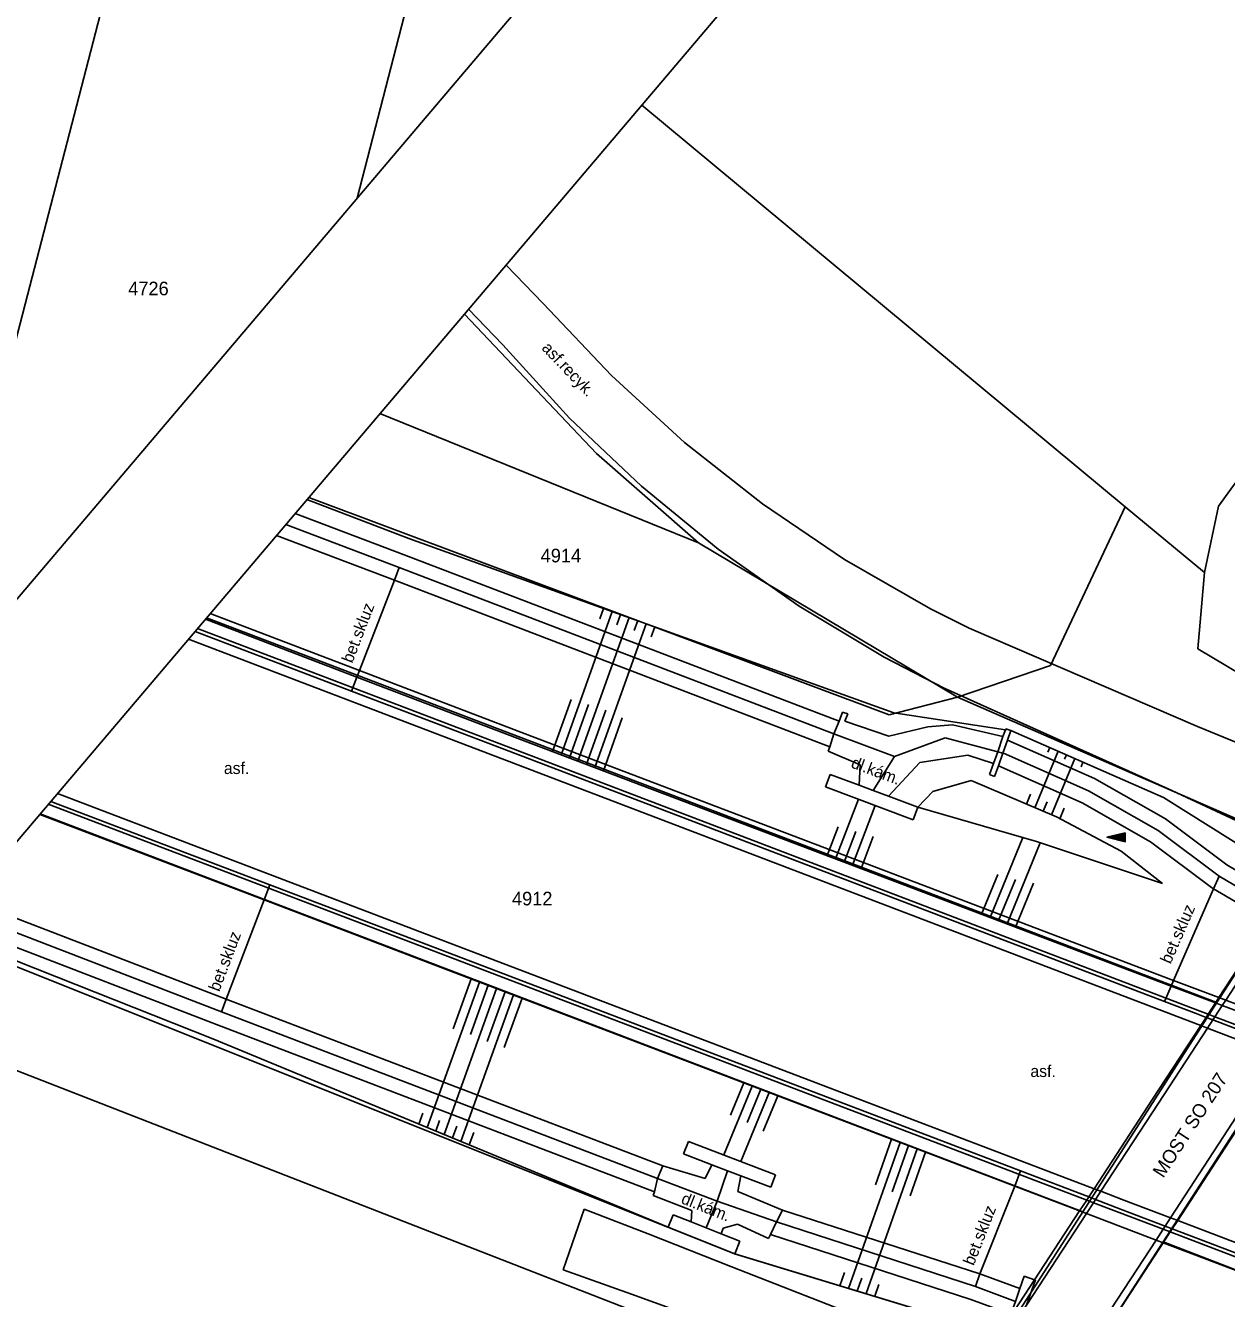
# Model space of a CAD drawing. Extents: x -540150 to -533593, y -1185082 to -1180066.
# Drawn here: x -535913.7 to -535847.5, y -1182323.6 to -1182253.5 of the extents above; entities that cross this region are included whole.
import ezdxf

# ---------------------------------------------------------------- set-up
doc = ezdxf.new("R2010")
doc.units = 0
for name, color, linetype in [('KN_HRAN_PARCEL', 7, 'Continuous'), ('KN_PARC_Č', 7, 'Continuous'), ('KN_VKP_HRAN_', 7, 'Continuous'), ('rámeček', 7, 'Continuous'), ('Vrstva 10', 7, 'Continuous'), ('Vrstva 11', 7, 'Continuous'), ('Vrstva 14', 7, 'Continuous'), ('Vrstva 15', 7, 'Continuous'), ('Vrstva 28', 7, 'Continuous'), ('Vrstva 40', 7, 'Continuous'), ('Vrstva 41', 7, 'Continuous'), ('Vrstva 7', 7, 'Continuous'), ('Vrstva 9', 7, 'Continuous')]:
    doc.layers.add(name, color=color, linetype=linetype)

msp = doc.modelspace()

# ---------------------------------------------------------------- linework, layer by layer
at = {"layer": 'KN_HRAN_PARCEL'}
for p, q in [((-535919.616, -1182291.482), (-535899.65, -1182214.531)), ((-535895.442, -1182263.015), (-535884.49, -1182220.591)), ((-535853.11, -1182280.015), (-535879.759, -1182257.893)), ((-535832.59, -1182258.775), (-535847.98, -1182279.975)), ((-535882.26, -1182277.085), (-535889.533, -1182269.403)), ((-535894.186, -1182274.882), (-535876.64, -1182282.005)), ((-535876.64, -1182282.005), (-535882.26, -1182277.085)), ((-535866.12, -1182291.485), (-535898.11, -1182279.503)), ((-535857.23, -1182288.765), (-535853.11, -1182280.015)), ((-535848.75, -1182283.635), (-535853.11, -1182280.015)), ((-535847.98, -1182279.975), (-535848.75, -1182283.635)), ((-535876.64, -1182282.005), (-535862.36, -1182290.495)), ((-535848.75, -1182283.635), (-535849.11, -1182287.845)), ((-535849.11, -1182287.845), (-535839.24, -1182293.725)), ((-535862.36, -1182290.495), (-535857.23, -1182288.765)), ((-535862.36, -1182290.495), (-535866.12, -1182291.485)), ((-535842.74, -1182299.065), (-535862.36, -1182290.495)), ((-535918.584, -1182303.613), (-535878.33, -1182319.705)), ((-535880.61, -1182324.165), (-535922.256, -1182307.937)), ((-535878.33, -1182319.705), (-535874.64, -1182321.175)), ((-535874.64, -1182321.175), (-535859.83, -1182325.665))]:
    msp.add_line(p, q, dxfattribs=at)
at = {"layer": 'KN_VKP_HRAN_'}
for p, q in [((-535903.741, -1182286.134), (-535848.06, -1182307.325)), ((-535855.46, -1182318.855), (-535912.91, -1182296.931)), ((-535848.06, -1182307.325), (-535842.74, -1182299.065)), ((-535855.46, -1182318.855), (-535848.06, -1182307.325)), ((-535843.59, -1182309.005), (-535851.03, -1182320.515)), ((-535859.83, -1182325.665), (-535855.46, -1182318.855)), ((-535851.03, -1182320.515), (-535855.37, -1182327.245)), ((-535851.03, -1182320.515), (-535826.82, -1182329.845))]:
    msp.add_line(p, q, dxfattribs=at)
at = {"layer": 'rámeček'}
msp.add_lwpolyline([(-536738.707, -1183256.041), (-536957.471, -1183070.269), (-535604.638, -1181477.177), (-535385.874, -1181662.948)], close=True, dxfattribs=at)
msp.add_lwpolyline([(-535379.289, -1181668.54), (-536732.121, -1183261.633), (-536513.357, -1183447.405), (-535160.524, -1181854.312)], dxfattribs=at)
at = {"layer": 'Vrstva 10'}
for p, q in [((-535904.74, -1182287.311), (-535886.83, -1182294.138)), ((-535886.83, -1182294.138), (-535849.478, -1182308.397)), ((-535890.571, -1182303.973), (-535911.956, -1182295.807)), ((-535854.827, -1182317.583), (-535890.571, -1182303.973)), ((-535849.478, -1182308.397), (-535848.956, -1182308.597)), ((-535848.956, -1182308.597), (-535848.58, -1182308.74)), ((-535848.58, -1182308.74), (-535844.757, -1182310.199)), ((-535854.451, -1182317.726), (-535854.827, -1182317.583)), ((-535853.184, -1182318.209), (-535854.451, -1182317.726)), ((-535850.62, -1182319.189), (-535853.184, -1182318.209)), ((-535850.224, -1182319.34), (-535850.62, -1182319.189)), ((-535815.792, -1182332.488), (-535850.224, -1182319.34))]:
    msp.add_line(p, q, dxfattribs=at)
for points in [[(-535843.414, -1182300.103), (-535843.737, -1182300.594), (-535844.386, -1182301.593), (-535844.797, -1182302.222), (-535845.207, -1182302.851), (-535847.951, -1182307.056), (-535848.14, -1182307.346), (-535848.549, -1182307.973), (-535848.661, -1182308.144), (-535848.956, -1182308.597), (-535851.605, -1182312.657)], [(-535843.085, -1182300.318), (-535843.366, -1182300.748), (-535844.557, -1182302.572), (-535844.869, -1182303.051), (-535847.575, -1182307.199), (-535847.764, -1182307.489), (-535848.173, -1182308.116), (-535848.285, -1182308.287), (-535848.58, -1182308.74), (-535851.276, -1182312.872)], [(-535839.756, -1182302.54), (-535840.72, -1182304.016), (-535843.747, -1182308.653), (-535843.935, -1182308.94), (-535844.347, -1182309.571), (-535844.459, -1182309.742), (-535844.757, -1182310.199), (-535847.975, -1182315.127)], [(-535839.409, -1182302.766), (-535839.634, -1182303.111), (-535841.151, -1182305.434), (-535843.351, -1182308.804), (-535843.539, -1182309.091), (-535843.951, -1182309.722), (-535844.063, -1182309.893), (-535844.361, -1182310.35), (-535847.628, -1182315.353)], [(-535851.605, -1182312.657), (-535854.827, -1182317.583), (-535855.125, -1182318.039), (-535855.237, -1182318.211), (-535855.627, -1182318.806), (-535858.107, -1182322.598), (-535859.496, -1182324.722), (-535859.794, -1182325.177)], [(-535851.276, -1182312.872), (-535854.451, -1182317.726), (-535854.749, -1182318.182), (-535854.862, -1182318.354), (-535855.251, -1182318.949), (-535858.551, -1182323.994), (-535859.466, -1182325.393)], [(-535847.975, -1182315.127), (-535850.62, -1182319.189), (-535850.917, -1182319.645), (-535851.028, -1182319.815), (-535851.416, -1182320.411), (-535854.232, -1182324.736), (-535854.65, -1182325.378), (-535854.797, -1182325.604), (-535855.77, -1182327.098), (-535856.116, -1182327.63)], [(-535847.628, -1182315.353), (-535850.224, -1182319.34), (-535850.521, -1182319.796), (-535850.632, -1182319.967), (-535851.02, -1182320.562), (-535853.836, -1182324.888), (-535854.255, -1182325.531), (-535854.673, -1182326.173), (-535855.384, -1182327.237), (-535855.77, -1182327.858)]]:
    msp.add_lwpolyline(points, dxfattribs=at)
at = {"layer": 'Vrstva 11'}
for p, q in [((-535887.234, -1182266.696), (-535885.184, -1182268.813)), ((-535889.299, -1182269.127), (-535887.408, -1182271.088)), ((-535892.858, -1182282.656), (-535898.855, -1182280.38)), ((-535893.392, -1182284.058), (-535899.886, -1182281.594)), ((-535868.877, -1182291.832), (-535892.858, -1182282.656)), ((-535869.397, -1182293.238), (-535893.392, -1182284.058)), ((-535861.711, -1182286.705), (-535849.139, -1182292.128)), ((-535863.09, -1182290.001), (-535850.54, -1182295.651)), ((-535868.692, -1182291.333), (-535868.408, -1182291.429)), ((-535868.408, -1182291.429), (-535868.572, -1182291.816)), ((-535868.572, -1182291.816), (-535866.134, -1182292.652)), ((-535866.134, -1182292.652), (-535863.999, -1182292.137)), ((-535863.999, -1182292.137), (-535862.639, -1182292.023)), ((-535862.639, -1182292.023), (-535859.852, -1182292.67)), ((-535859.42, -1182292.34), (-535859.703, -1182292.24)), ((-535869.487, -1182293.482), (-535867.72, -1182294.238)), ((-535861.795, -1182293.698), (-535864.429, -1182294.101)), ((-535860.368, -1182294.153), (-535861.795, -1182293.698)), ((-535867.72, -1182294.238), (-535867.772, -1182295.354)), ((-535864.429, -1182294.101), (-535866.161, -1182295.959)), ((-535869.367, -1182294.755), (-535869.627, -1182295.448)), ((-535860.311, -1182294.87), (-535860.594, -1182294.77)), ((-535869.627, -1182295.448), (-535864.806, -1182297.258)), ((-535850.54, -1182295.651), (-535842.844, -1182299.232)), ((-535864.546, -1182296.565), (-535864.806, -1182297.258)), ((-535916.916, -1182301.649), (-535902.656, -1182307.146)), ((-535917.945, -1182302.861), (-535903.194, -1182308.546)), ((-535902.656, -1182307.146), (-535878.599, -1182316.322)), ((-535848.661, -1182308.144), (-535849.203, -1182307.938)), ((-535848.173, -1182308.116), (-535848.549, -1182307.973)), ((-535903.194, -1182308.546), (-535879.064, -1182317.755)), ((-535848.285, -1182308.287), (-535848.661, -1182308.144)), ((-535844.459, -1182309.742), (-535848.285, -1182308.287)), ((-535844.347, -1182309.571), (-535848.173, -1182308.116)), ((-535877.45, -1182315.669), (-535877.186, -1182314.978)), ((-535877.186, -1182314.978), (-535872.383, -1182316.816)), ((-535876.27, -1182317.015), (-535878.599, -1182316.322)), ((-535875.895, -1182316.264), (-535876.27, -1182317.015)), ((-535874.464, -1182317.741), (-535874.292, -1182316.877)), ((-535872.647, -1182317.507), (-535872.383, -1182316.816)), ((-535872.008, -1182318.771), (-535874.464, -1182317.741)), ((-535879.128, -1182317.952), (-535877.007, -1182318.791)), ((-535855.237, -1182318.211), (-535854.862, -1182318.354)), ((-535854.749, -1182318.182), (-535855.125, -1182318.039)), ((-535854.862, -1182318.354), (-535853.447, -1182318.893)), ((-535853.376, -1182318.706), (-535854.749, -1182318.182)), ((-535882.937, -1182318.716), (-535884.092, -1182322.06)), ((-535879.409, -1182320.071), (-535882.937, -1182318.716)), ((-535878.029, -1182319.019), (-535878.303, -1182319.706)), ((-535877.007, -1182318.791), (-535877.034, -1182319.416)), ((-535853.447, -1182318.893), (-535851.028, -1182319.815)), ((-535850.917, -1182319.645), (-535853.376, -1182318.706)), ((-535878.303, -1182319.706), (-535874.631, -1182321.171)), ((-535875.384, -1182320.074), (-535875.266, -1182319.764)), ((-535875.266, -1182319.764), (-535874.478, -1182319.543)), ((-535874.478, -1182319.543), (-535872.771, -1182320.328)), ((-535851.028, -1182319.815), (-535850.632, -1182319.967)), ((-535850.521, -1182319.796), (-535850.917, -1182319.645)), ((-535815.984, -1182332.981), (-535850.521, -1182319.796)), ((-535874.848, -1182321.877), (-535879.409, -1182320.071)), ((-535874.357, -1182320.484), (-535874.631, -1182321.171)), ((-535861.133, -1182327.214), (-535874.848, -1182321.877)), ((-535884.092, -1182322.06), (-535880.316, -1182323.399)), ((-535858.677, -1182322.397), (-535858.107, -1182322.598)), ((-535880.316, -1182323.399), (-535875.454, -1182325.158))]:
    msp.add_line(p, q, dxfattribs=at)
for points in [[(-535885.184, -1182268.813), (-535881.431, -1182272.784), (-535877.397, -1182276.47), (-535873.105, -1182279.852), (-535868.577, -1182282.91), (-535863.838, -1182285.629), (-535861.711, -1182286.705)], [(-535887.408, -1182271.088), (-535883.732, -1182275.127), (-535879.77, -1182278.886), (-535875.544, -1182282.345), (-535871.077, -1182285.486), (-535866.391, -1182288.291), (-535863.09, -1182290.001)], [(-535886.677, -1182293.632), (-535895.754, -1182290.167), (-535904.372, -1182286.877)], [(-535869.487, -1182293.482), (-535869.397, -1182293.238), (-535869.173, -1182292.521), (-535868.877, -1182291.832), (-535868.692, -1182291.333)], [(-535859.703, -1182292.24), (-535859.722, -1182292.294), (-535859.852, -1182292.67), (-535860.143, -1182293.508), (-535860.368, -1182294.153), (-535860.594, -1182294.77)], [(-535859.42, -1182292.34), (-535859.605, -1182292.866), (-535859.857, -1182293.582), (-535860.105, -1182294.285), (-535860.311, -1182294.87)], [(-535849.139, -1182292.128), (-535841.158, -1182295.379), (-535840.516, -1182295.674)], [(-535859.605, -1182292.866), (-535854.808, -1182294.987), (-535850.896, -1182297.212), (-535847.522, -1182299.736), (-535844.386, -1182301.593)], [(-535849.203, -1182307.938), (-535850.96, -1182307.267), (-535886.677, -1182293.632)], [(-535860.105, -1182294.285), (-535855.484, -1182296.329), (-535851.72, -1182298.47), (-535848.356, -1182300.986), (-535848.242, -1182301.054), (-535845.207, -1182302.851)], [(-535869.367, -1182294.755), (-535867.772, -1182295.354), (-535867.007, -1182295.641), (-535866.161, -1182295.959), (-535864.546, -1182296.565)], [(-535890.748, -1182304.463), (-535900.252, -1182300.842), (-535912.325, -1182296.243)], [(-535855.125, -1182318.039), (-535858.895, -1182316.603), (-535890.748, -1182304.463)], [(-535877.45, -1182315.669), (-535875.895, -1182316.264), (-535875.035, -1182316.593), (-535874.292, -1182316.877), (-535872.647, -1182317.507)], [(-535878.599, -1182316.322), (-535878.882, -1182317.022), (-535879.064, -1182317.755), (-535879.128, -1182317.952)], [(-535878.029, -1182319.019), (-535877.034, -1182319.416), (-535876.212, -1182319.744), (-535875.384, -1182320.074), (-535874.357, -1182320.484)], [(-535872.771, -1182320.328), (-535872.659, -1182320.1), (-535872.331, -1182319.418), (-535872.008, -1182318.771)], [(-535858.92, -1182323.086), (-535861.124, -1182322.269), (-535872.008, -1182318.771)], [(-535859.418, -1182324.5), (-535861.616, -1182323.687), (-535872.659, -1182320.1)], [(-535858.677, -1182322.397), (-535858.92, -1182323.086), (-535859.169, -1182323.793), (-535859.418, -1182324.5), (-535859.496, -1182324.722)], [(-535858.107, -1182322.598), (-535858.064, -1182322.613), (-535858.551, -1182323.994)]]:
    msp.add_lwpolyline(points, dxfattribs=at)
at = {"layer": 'Vrstva 14'}
for p, q in [((-535898.21, -1182279.62), (-535892.589, -1182281.753)), ((-535893.125, -1182283.357), (-535899.37, -1182280.987)), ((-535892.589, -1182281.753), (-535865.864, -1182291.363)), ((-535869.173, -1182292.521), (-535893.125, -1182283.357)), ((-535895.455, -1182289.393), (-535895.319, -1182289.04)), ((-535895.754, -1182290.167), (-535895.455, -1182289.393)), ((-535865.864, -1182291.363), (-535859.722, -1182292.294)), ((-535869.173, -1182292.521), (-535865.832, -1182293.771)), ((-535851.008, -1182296.027), (-535859.42, -1182292.34)), ((-535863.032, -1182292.75), (-535865.832, -1182293.771)), ((-535860.143, -1182293.508), (-535863.032, -1182292.75)), ((-535865.832, -1182293.771), (-535867.007, -1182295.641)), ((-535859.857, -1182293.582), (-535860.143, -1182293.508)), ((-535859.816, -1182293.593), (-535859.857, -1182293.582)), ((-535861.597, -1182295.087), (-535863.718, -1182295.692)), ((-535856.908, -1182297.102), (-535861.597, -1182295.087)), ((-535863.718, -1182295.692), (-535864.546, -1182296.565)), ((-535843.737, -1182300.594), (-535851.008, -1182296.027)), ((-535858.011, -1182298.449), (-535864.546, -1182296.565)), ((-535856.908, -1182297.102), (-535853.339, -1182298.986)), ((-535851.068, -1182300.768), (-535858.011, -1182298.449)), ((-535851.068, -1182300.768), (-535853.339, -1182298.986)), ((-535900.252, -1182300.842), (-535900.569, -1182301.673)), ((-535848.242, -1182301.054), (-535847.939, -1182300.361)), ((-535850.452, -1182306.106), (-535848.242, -1182301.054)), ((-535917.431, -1182302.255), (-535902.925, -1182307.846)), ((-535903.393, -1182309.326), (-535918.393, -1182303.388)), ((-535850.96, -1182307.267), (-535850.588, -1182306.418)), ((-535850.588, -1182306.418), (-535850.452, -1182306.106)), ((-535902.925, -1182307.846), (-535878.882, -1182317.022)), ((-535848.14, -1182307.346), (-535847.764, -1182307.489)), ((-535847.764, -1182307.489), (-535843.935, -1182308.94)), ((-535878.303, -1182319.706), (-535903.393, -1182309.326)), ((-535875.596, -1182318.268), (-535878.882, -1182317.022)), ((-535875.596, -1182318.268), (-535875.035, -1182316.593)), ((-535858.895, -1182316.603), (-535859.206, -1182317.441)), ((-535859.206, -1182317.441), (-535859.306, -1182317.712)), ((-535875.596, -1182318.268), (-535876.212, -1182319.744)), ((-535872.331, -1182319.418), (-535875.596, -1182318.268)), ((-535855.627, -1182318.806), (-535855.251, -1182318.949)), ((-535855.251, -1182318.949), (-535851.416, -1182320.411)), ((-535851.416, -1182320.411), (-535851.02, -1182320.562)), ((-535851.02, -1182320.562), (-535816.258, -1182333.817)), ((-535860.065, -1182325.59), (-535874.631, -1182321.171))]:
    msp.add_line(p, q, dxfattribs=at)
for points in [[(-535895.319, -1182289.04), (-535893.392, -1182284.058), (-535893.125, -1182283.357)], [(-535903.809, -1182286.214), (-535895.455, -1182289.393), (-535886.235, -1182292.902)], [(-535886.235, -1182292.902), (-535850.588, -1182306.418), (-535848.14, -1182307.346)], [(-535859.816, -1182293.593), (-535855.146, -1182295.658), (-535851.308, -1182297.841), (-535847.939, -1182300.361), (-535844.797, -1182302.222)], [(-535912.937, -1182296.963), (-535900.569, -1182301.673), (-535890.812, -1182305.389)], [(-535900.569, -1182301.673), (-535902.656, -1182307.146), (-535902.925, -1182307.846)], [(-535890.812, -1182305.389), (-535859.206, -1182317.441), (-535855.627, -1182318.806)], [(-535859.306, -1182317.712), (-535861.124, -1182322.269), (-535861.37, -1182322.978)], [(-535859.169, -1182323.793), (-535861.37, -1182322.978), (-535872.331, -1182319.418)]]:
    msp.add_lwpolyline(points, dxfattribs=at)
at = {"layer": 'Vrstva 15'}
for p, q in [((-535881.393, -1182285.779), (-535884.208, -1182293.671)), ((-535880.452, -1182286.117), (-535883.273, -1182294.025)), ((-535881.864, -1182285.61), (-535882.07, -1182286.187)), ((-535880.923, -1182285.948), (-535881.127, -1182286.521)), ((-535879.511, -1182286.456), (-535882.337, -1182294.38)), ((-535879.982, -1182286.286), (-535880.175, -1182286.827)), ((-535879.041, -1182286.625), (-535879.239, -1182287.18)), ((-535883.656, -1182290.633), (-535884.676, -1182293.493)), ((-535882.69, -1182290.903), (-535883.74, -1182293.848)), ((-535881.741, -1182291.218), (-535882.805, -1182294.202)), ((-535880.832, -1182291.647), (-535881.87, -1182294.557)), ((-535858.092, -1182296.593), (-535856.818, -1182293.481)), ((-535857.378, -1182293.531), (-535857.275, -1182293.28)), ((-535857.172, -1182296.988), (-535855.901, -1182293.882)), ((-535856.453, -1182293.911), (-535856.359, -1182293.682)), ((-535855.55, -1182294.343), (-535855.444, -1182294.083)), ((-535858.55, -1182296.396), (-535858.327, -1182295.851)), ((-535867.823, -1182296.125), (-535869.075, -1182299.408)), ((-535866.887, -1182296.477), (-535868.14, -1182299.763)), ((-535857.632, -1182296.791), (-535857.415, -1182296.262)), ((-535856.72, -1182297.201), (-535856.483, -1182296.622)), ((-535868.94, -1182297.651), (-535869.542, -1182299.231)), ((-535867.968, -1182297.909), (-535868.608, -1182299.586)), ((-535867.001, -1182298.176), (-535867.673, -1182299.94)), ((-535860.565, -1182302.635), (-535858.763, -1182298.232)), ((-535859.629, -1182302.99), (-535857.799, -1182298.52)), ((-535861.032, -1182302.458), (-535860.137, -1182300.272)), ((-535860.097, -1182302.813), (-535859.171, -1182300.551)), ((-535859.162, -1182303.167), (-535858.174, -1182300.754)), ((-535888.693, -1182306.197), (-535891.578, -1182314.214)), ((-535887.758, -1182306.554), (-535890.652, -1182314.597)), ((-535889.159, -1182306.019), (-535890.149, -1182308.77)), ((-535888.224, -1182306.376), (-535889.202, -1182309.093)), ((-535886.823, -1182306.91), (-535889.727, -1182314.98)), ((-535887.291, -1182306.732), (-535888.277, -1182309.471)), ((-535886.356, -1182307.088), (-535887.332, -1182309.8)), ((-535873.669, -1182311.926), (-535875.236, -1182315.724)), ((-535874.136, -1182311.748), (-535874.87, -1182313.527)), ((-535873.202, -1182312.104), (-535873.957, -1182313.935)), ((-535872.734, -1182312.282), (-535874.302, -1182316.082)), ((-535872.268, -1182312.46), (-535873.074, -1182314.414)), ((-535891.824, -1182313.422), (-535892.04, -1182314.023)), ((-535890.905, -1182313.827), (-535891.114, -1182314.406)), ((-535889.953, -1182314.13), (-535890.19, -1182314.788)), ((-535889.02, -1182314.49), (-535889.265, -1182315.171)), ((-535866.878, -1182317.37), (-535865.99, -1182314.854)), ((-535868.359, -1182323.074), (-535865.523, -1182315.032)), ((-535867.4, -1182323.365), (-535864.587, -1182315.389)), ((-535865.952, -1182317.753), (-535865.055, -1182315.21)), ((-535864.968, -1182317.972), (-535864.12, -1182315.567)), ((-535868.838, -1182322.929), (-535868.584, -1182322.209)), ((-535867.88, -1182323.219), (-535867.63, -1182322.51)), ((-535866.922, -1182323.51), (-535866.691, -1182322.854))]:
    msp.add_line(p, q, dxfattribs=at)
at = {"layer": 'Vrstva 28'}
for p, q in [((-535853.98, -1182298.259), (-535853.116, -1182298.045)), ((-535853.834, -1182298.295), (-535853.116, -1182298.117)), ((-535853.689, -1182298.331), (-535853.116, -1182298.189)), ((-535853.543, -1182298.367), (-535853.116, -1182298.261)), ((-535853.398, -1182298.403), (-535853.116, -1182298.334)), ((-535853.252, -1182298.439), (-535853.116, -1182298.406))]:
    msp.add_line(p, q, dxfattribs=at)
msp.add_lwpolyline([(-535853.116, -1182297.973), (-535854.126, -1182298.223), (-535853.116, -1182298.473), (-535853.116, -1182297.973)], dxfattribs=at)
at = {"layer": 'Vrstva 7'}
for p, q in [((-535847.575, -1182307.199), (-535847.951, -1182307.056)), ((-535843.747, -1182308.653), (-535847.575, -1182307.199))]:
    msp.add_line(p, q, dxfattribs=at)
for points in [[(-535886.175, -1182292.529), (-535895.319, -1182289.04), (-535903.543, -1182285.901)], [(-535847.951, -1182307.056), (-535850.452, -1182306.106), (-535886.175, -1182292.529)]]:
    msp.add_lwpolyline(points, dxfattribs=at)
at = {"layer": 'Vrstva 9'}
for p, q in [((-535886.606, -1182293.445), (-535904.234, -1182286.715)), ((-535849.132, -1182307.751), (-535886.606, -1182293.445)), ((-535912.463, -1182296.405), (-535890.819, -1182304.65)), ((-535890.819, -1182304.65), (-535855.237, -1182318.211)), ((-535848.549, -1182307.973), (-535849.132, -1182307.751)), ((-535850.632, -1182319.967), (-535816.055, -1182333.168))]:
    msp.add_line(p, q, dxfattribs=at)

# ---------------------------------------------------------------- texts
at = {"layer": 'KN_PARC_Č'}
for s, p in [('4726', (-535908.06, -1182268.361)), ('4914', (-535885.33, -1182283.075)), ('4912', (-535886.91, -1182301.975))]:
    msp.add_text(s, height=0.75, dxfattribs=at).set_placement(p)
at = {"layer": 'Vrstva 40'}
for s, rotation, p in [('asf.recyk.', 313.59128, (-535885.31, -1182271.305)), ('bet.skluz', 68.89092, (-535895.711, -1182288.667)), ('dl.kám.', 339.42181, (-535868.274, -1182294.364)), ('bet.skluz', 66.37717, (-535850.619, -1182305.241)), ('bet.skluz', 69.11119, (-535903.048, -1182306.766)), ('dl.kám.', 338.24972, (-535877.639, -1182318.368)), ('bet.skluz', 68.59739, (-535861.469, -1182321.86))]:
    msp.add_text(s, height=0.65, rotation=rotation, dxfattribs=at).set_placement(p)
for p in [(-535902.786, -1182294.737), (-535858.34, -1182311.431)]:
    msp.add_text('asf.', height=0.65, dxfattribs=at).set_placement(p)
at = {"layer": 'Vrstva 41'}
msp.add_text('MOST SO 207', height=0.75, rotation=56.93089, dxfattribs=at).set_placement((-535851.024, -1182317.037))

doc.saveas('drawing.dxf')
